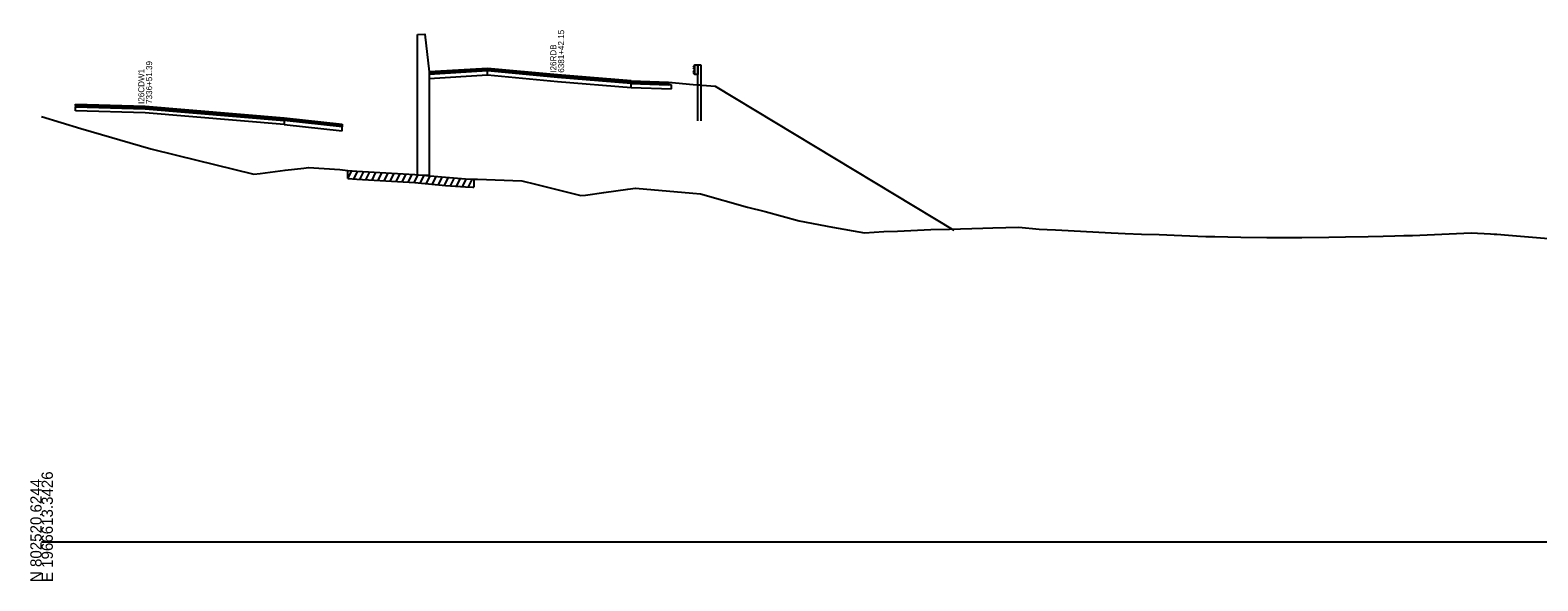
# Model space of a CAD drawing. Extents: x 1017 to 19997, y -1947 to 50737.
# Drawn here: x 11997.2 to 12371.7, y 34990.3 to 35127.1 of the extents above; entities that cross this region are included whole.
import ezdxf

# ---------------------------------------------------------------- set-up
doc = ezdxf.new("R2010")
doc.units = 0
for name, color, linetype in [('RD_GPK_XS_Cell', 7, 'Continuous'), ('RD_XS_Base', 7, 'Continuous'), ('RD_XS_ExGround', 7, 'Continuous'), ('RD_XS_ExPaveRet', 7, 'Continuous'), ('RD_XS_GR', 7, 'Continuous'), ('RD_XS_Greenside', 7, 'Continuous'), ('RD_XS_MedBWall', 7, 'Continuous'), ('RD_XS_Pave', 7, 'Continuous'), ('RD_XS_PaveOvlay', 7, 'Continuous'), ('RD_XS_TX_Notes', 7, 'Continuous')]:
    doc.layers.add(name, color=color, linetype=linetype)

msp = doc.modelspace()

# ---------------------------------------------------------------- linework, layer by layer
at = {"layer": 'RD_GPK_XS_Cell'}
msp.add_line((12000, 35000), (12600, 35000), dxfattribs=at)
at = {"layer": 'RD_XS_Base'}
for points in [[(12110.78, 35116.95), (12096.27, 35116.07)], [(12096.27, 35116.07), (12096.27, 35115.07)], [(12096.27, 35115.07), (12110.78, 35115.95)], [(12110.78, 35115.95), (12110.78, 35116.95)], [(12110.78, 35115.95), (12128.18, 35114.33), (12146.46, 35112.86)], [(12146.46, 35112.86), (12146.46, 35113.86)], [(12156.49, 35113.49), (12155.71, 35113.52), (12146.46, 35113.86)], [(12146.46, 35112.86), (12156.49, 35112.49)], [(12156.49, 35112.49), (12156.49, 35113.49)], [(12008.46, 35107.05), (12008.46, 35108.05)], [(12060.28, 35103.67), (12025.73, 35106.56), (12008.46, 35107.05)], [(12060.28, 35104.67), (12060.28, 35103.67)], [(12060.28, 35103.67), (12074.67, 35102.05)], [(12074.67, 35102.05), (12074.67, 35103.05)]]:
    msp.add_lwpolyline(points, dxfattribs=at)
at = {"layer": 'RD_XS_ExGround'}
msp.add_lwpolyline([(12000, 35105.6), (12009.73, 35102.68), (12027.12, 35097.63), (12033.54, 35096.05), (12052.68, 35091.33), (12054.26, 35091.5), (12060.52, 35092.29), (12065.12, 35092.81), (12066.3, 35093), (12074.07, 35092.43), (12076.08, 35092.23), (12078.34, 35092.06), (12089.82, 35091.37), (12092.68, 35091.21), (12100.32, 35090.53), (12105.34, 35090.15), (12107.09, 35090.1), (12107.41, 35090.09), (12108.25, 35090.06), (12119.33, 35089.62), (12122.67, 35088.84), (12133.93, 35085.98), (12135.08, 35086.09), (12139.64, 35086.77), (12145.61, 35087.59), (12147.51, 35087.84), (12161.79, 35086.59), (12163.68, 35086.43), (12175.37, 35083.09), (12179.74, 35082.01), (12188.15, 35079.76), (12196.47, 35078.18), (12204.39, 35076.74), (12209.2, 35077.03), (12212.58, 35077.16), (12220.85, 35077.56), (12225.5, 35077.65), (12233.84, 35077.92), (12236.32, 35077.96), (12242.76, 35078.12), (12247.76, 35077.68), (12249.8, 35077.55), (12251.82, 35077.45), (12255.01, 35077.29), (12265.69, 35076.73), (12269.15, 35076.6), (12273.22, 35076.42), (12277.6, 35076.32), (12283.23, 35076.05), (12289.24, 35075.84), (12291.41, 35075.81), (12297.9, 35075.66), (12304.33, 35075.54), (12310.37, 35075.57), (12313.04, 35075.62), (12319.78, 35075.63), (12323.93, 35075.73), (12329.52, 35075.83), (12333.26, 35075.92), (12336.18, 35075.98), (12338.35, 35076.06), (12340.52, 35076.11), (12355.09, 35076.74), (12359.95, 35076.48), (12360.81, 35076.44), (12361.47, 35076.37), (12364.36, 35076.14), (12383.21, 35074.61)], dxfattribs=at)
at = {"layer": 'RD_XS_ExPaveRet'}
for p, q in [((12076.08, 35090.23), (12076.08, 35092.23)), ((12076.08, 35090.23), (12077.04, 35092.16)), ((12076.08, 35090.23), (12078.34, 35090.06)), ((12077.58, 35090.11), (12078.54, 35092.04)), ((12078.34, 35090.06), (12089.82, 35089.37)), ((12079.08, 35090.01), (12080.05, 35091.95)), ((12080.58, 35089.92), (12081.55, 35091.86)), ((12082.08, 35089.83), (12083.05, 35091.77)), ((12083.58, 35089.74), (12084.55, 35091.68)), ((12085.08, 35089.65), (12086.05, 35091.59)), ((12086.58, 35089.56), (12087.55, 35091.5)), ((12088.08, 35089.47), (12089.05, 35091.41)), ((12089.58, 35089.38), (12090.55, 35091.33)), ((12089.82, 35089.37), (12092.68, 35089.21)), ((12091.08, 35089.3), (12092.05, 35091.24)), ((12092.58, 35089.22), (12093.54, 35091.13)), ((12092.68, 35089.21), (12100.32, 35088.53)), ((12094.08, 35089.09), (12095.03, 35091)), ((12095.58, 35088.95), (12096.53, 35090.87)), ((12097.08, 35088.82), (12098.03, 35090.73)), ((12098.58, 35088.69), (12099.53, 35090.6)), ((12100.08, 35088.55), (12101.04, 35090.48)), ((12100.32, 35088.53), (12105.34, 35088.15)), ((12101.58, 35088.44), (12102.54, 35090.36)), ((12103.08, 35088.32), (12104.04, 35090.25)), ((12104.58, 35088.21), (12105.54, 35090.15)), ((12106.08, 35088.13), (12107.06, 35090.11)), ((12107.41, 35090.09), (12107.41, 35088.09)), ((12105.34, 35088.15), (12107.09, 35088.1)), ((12107.09, 35088.1), (12107.41, 35088.09))]:
    msp.add_line(p, q, dxfattribs=at)
at = {"layer": 'RD_XS_GR'}
for points in [[(12162.26, 35118.43), (12161.89, 35117.82)], [(12162.26, 35118.43), (12163.02, 35118.44)], [(12162.26, 35116.06), (12162.26, 35118.43)], [(12163.02, 35118.44), (12163.78, 35118.45)], [(12163.02, 35113.52), (12163.02, 35118.44)], [(12163.02, 35118.44), (12163.02, 35116.08)], [(12163.78, 35118.45), (12163.78, 35113.45)], [(12161.89, 35117.82), (12162.24, 35117.23)], [(12162.24, 35117.23), (12161.89, 35116.66)], [(12161.89, 35116.66), (12162.26, 35116.06)], [(12163.02, 35116.08), (12162.26, 35116.06)], [(12163.78, 35113.45), (12163.02, 35113.52)], [(12163.02, 35104.52), (12163.02, 35113.52)], [(12163.78, 35113.45), (12163.78, 35104.53)]]:
    msp.add_lwpolyline(points, dxfattribs=at)
at = {"layer": 'RD_XS_Greenside'}
for points in [[(12155.71, 35114.16), (12161.89, 35113.62)], [(12161.89, 35113.62), (12167.28, 35113.14), (12226.61, 35077.36)]]:
    msp.add_lwpolyline(points, dxfattribs=at)
at = {"layer": 'RD_XS_MedBWall'}
for points in [[(12093.37, 35126.03), (12095.19, 35126.04), (12096.27, 35116.7)], [(12093.37, 35091.07), (12093.37, 35126.03)], [(12096.27, 35116.7), (12096.27, 35091.01)], [(12096.27, 35091.01), (12093.37, 35091.07)]]:
    msp.add_lwpolyline(points, dxfattribs=at)
at = {"layer": 'RD_XS_Pave'}
for points in [[(12110.78, 35117.27), (12096.27, 35116.39)], [(12096.27, 35116.39), (12096.27, 35116.07)], [(12110.78, 35116.95), (12110.78, 35117.27)], [(12110.78, 35117.27), (12128.18, 35115.65), (12146.46, 35114.17)], [(12146.46, 35113.86), (12128.18, 35115.33), (12110.78, 35116.95)], [(12146.46, 35114.17), (12146.46, 35113.86)], [(12155.71, 35113.84), (12146.46, 35114.17)], [(12146.46, 35113.86), (12155.71, 35113.52)], [(12155.71, 35113.52), (12155.71, 35113.84)], [(12060.28, 35104.99), (12025.73, 35107.88), (12008.46, 35108.36)], [(12008.46, 35108.36), (12008.46, 35108.05)], [(12008.46, 35108.05), (12025.73, 35107.56), (12060.28, 35104.67)], [(12060.28, 35104.67), (12060.28, 35104.99)], [(12060.28, 35104.99), (12074.67, 35103.38)], [(12074.67, 35103.05), (12060.28, 35104.67)], [(12074.67, 35103.38), (12074.67, 35103.05)]]:
    msp.add_lwpolyline(points, dxfattribs=at)
at = {"layer": 'RD_XS_PaveOvlay'}
for points in [[(12110.78, 35117.59), (12096.27, 35116.7)], [(12096.27, 35116.7), (12096.27, 35116.39)], [(12146.46, 35114.49), (12128.18, 35115.97), (12110.78, 35117.59)], [(12110.78, 35117.59), (12110.78, 35117.27)], [(12146.46, 35114.17), (12146.46, 35114.49)], [(12146.46, 35114.49), (12155.71, 35114.16)], [(12155.71, 35114.16), (12155.71, 35113.84)], [(12008.46, 35108.68), (12025.73, 35108.19), (12060.28, 35105.3)], [(12008.46, 35108.36), (12008.46, 35108.68)], [(12060.28, 35105.3), (12060.28, 35104.99)], [(12060.28, 35105.3), (12074.67, 35103.7)], [(12074.67, 35103.7), (12074.67, 35103.38)]]:
    msp.add_lwpolyline(points, dxfattribs=at)

# ---------------------------------------------------------------- texts
at = {"layer": 'RD_GPK_XS_Cell'}
for s, p in [('E 1966613.3426', (12002.8, 34990)), ('N 802520.6244', (12000, 34990))]:
    msp.add_text(s, height=2.8, rotation=90, dxfattribs=at).set_placement(p)
at = {"layer": 'RD_XS_TX_Notes'}
for s, p in [(' 6381+42.15', (12129.8, 35115.95)), (' I26RDB', (12127.85, 35115.95)), (' 7336+51.39', (12027.46, 35108.2)), (' I26CDW1', (12025.51, 35108.2))]:
    msp.add_text(s, height=1.5, rotation=90, dxfattribs=at).set_placement(p)

doc.saveas('drawing.dxf')
